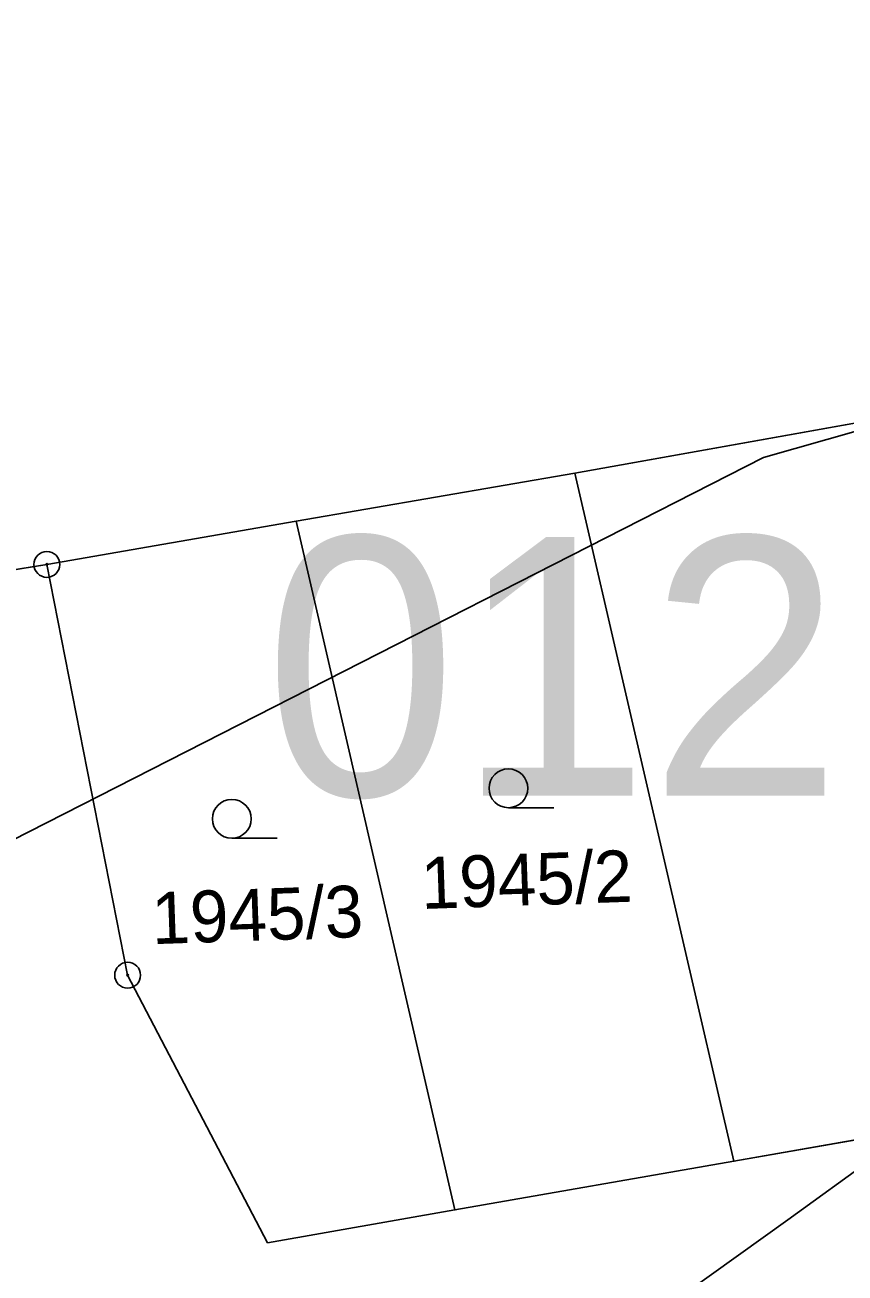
# Model space of a CAD drawing. Extents: x -706130 to -698555, y -971544 to -967260.
# Drawn here: x -703727.92 to -703696.22, y -970430.43 to -970382.21 of the extents above; entities that cross this region are included whole.
import ezdxf

# ---------------------------------------------------------------- set-up
doc = ezdxf.new("R2010")
doc.units = 0
for name, color, linetype in [('Docházková izochrona - VLAK N', 7, 'Continuous'), ('Hranice intravilán', 7, 'Continuous'), ('KN_Hranice_parcel', 7, 'Continuous'), ('KN_Parcelni cisla', 7, 'Continuous'), ('KN_Polygon parcely', 7, 'Continuous'), ('KN_POZEMKY_5_ZAHRADA', 7, 'Continuous'), ('KN_POZEMKY_7_TTP', 7, 'Continuous'), ('KN_Značky bodu BP', 7, 'Continuous'), ('KN_Značky kultur', 7, 'Continuous'), ('Plochy smíšené obytné venkovské S', 7, 'Continuous'), ('Plochy zemědělské všeobecné CELEK S', 7, 'Continuous'), ('Regulační bloky v krajině S', 7, 'Continuous'), ('Regulační bloky zastavěné S', 7, 'Continuous'), ('Regulační bloky_číslo S NEZAPINAT', 7, 'Continuous'), ('VÝŠKOPIS_vrstevnice hlavní', 7, 'Continuous'), ('Zastavene uzemi N', 7, 'Continuous'), ('Zastavene uzemi plochy N', 7, 'Continuous')]:
    doc.layers.add(name, color=color, linetype=linetype)

msp = doc.modelspace()

# ---------------------------------------------------------------- linework, layer by layer
at = {"layer": 'Docházková izochrona - VLAK N'}
msp.add_circle((-704165.451, -969778.767), 800, dxfattribs=at)
at = {"layer": 'Hranice intravilán'}
msp.add_lwpolyline([(-703779.568, -970321.3), (-703745.69, -970325.55), (-703740.94, -970326.57), (-703736.38, -970327.55), (-703708.6, -970335.58), (-703708.6, -970335.58), (-703697.44, -970337.82), (-703702.57, -970361.06), (-703680.99, -970373.62), (-703677.44, -970375.45), (-703667.6, -970380.62), (-703658.2, -970385.54), (-703677.81, -970390.42), (-703676.96, -970394.67), (-703680.68, -970395.2), (-703689.12, -970396.4), (-703695.42, -970397.52), (-703706.66, -970399.52), (-703700.52, -970426.11), (-703671.68, -970421.04), (-703635.34, -970415.7)], dxfattribs=at)
at = {"layer": 'KN_Hranice_parcel'}
for p, q in [((-703717.43, -970401.38), (-703706.66, -970399.52)), ((-703706.66, -970399.52), (-703700.52, -970426.11)), ((-703727.07, -970403.05), (-703717.43, -970401.38)), ((-703717.43, -970401.38), (-703711.3, -970427.99)), ((-703671.68, -970421.04), (-703700.52, -970426.11)), ((-703700.52, -970426.11), (-703711.3, -970427.99))]:
    msp.add_line(p, q, dxfattribs=at)
for points in [[(-703706.66, -970399.52), (-703698.37, -970398.04), (-703695.42, -970397.52)], [(-703727.07, -970403.05), (-703763.94, -970409.03), (-703781.1, -970410.72), (-703819.16, -970415.35), (-703835.12, -970417.7), (-703869.86, -970424.84), (-703938.43, -970444.92), (-703948.54, -970445.65), (-703958.88, -970448.46), (-704021.52, -970457.99)], [(-703711.3, -970427.99), (-703718.54, -970429.26), (-703723.95, -970418.92), (-703727.07, -970403.05)]]:
    msp.add_lwpolyline(points, dxfattribs=at)
at = {"layer": 'KN_Polygon parcely'}
for points in [[(-703781.1, -970410.72), (-703763.94, -970409.03), (-703727.07, -970403.05), (-703717.43, -970401.38), (-703706.66, -970399.52), (-703698.37, -970398.04), (-703695.42, -970397.52), (-703690.3, -970396.61), (-703677.44, -970375.45), (-703680.99, -970373.62), (-703702.57, -970361.06), (-703747.69, -970335.57), (-703751, -970333.7), (-703740.94, -970326.57), (-703745.69, -970325.55), (-703799.81, -970318.76)], [(-703817.03, -970478.47), (-703751.78, -970468.09), (-703719.74, -970461.45), (-703705.99, -970461.1), (-703650.49, -970452.38), (-703601.59, -970446.31), (-703603.73, -970443.09), (-703626.1, -970445.49), (-703634.18, -970419.42), (-703635.34, -970415.7), (-703671.68, -970421.04), (-703700.52, -970426.11), (-703711.3, -970427.99), (-703718.54, -970429.26), (-703723.95, -970418.92), (-703727.07, -970403.05), (-703763.94, -970409.03), (-703781.1, -970410.72)]]:
    msp.add_lwpolyline(points, dxfattribs=at)
for points in [[(-703680.68, -970395.2), (-703679.07, -970403.43), (-703681.53, -970403.9), (-703681.12, -970406.06), (-703693.38, -970408.36), (-703695.42, -970397.52), (-703698.37, -970398.04), (-703706.66, -970399.52), (-703700.52, -970426.11), (-703671.68, -970421.04), (-703674.33, -970407.83), (-703676.96, -970394.67)], [(-703711.3, -970427.99), (-703700.52, -970426.11), (-703706.66, -970399.52), (-703717.43, -970401.38)], [(-703727.07, -970403.05), (-703723.95, -970418.92), (-703718.54, -970429.26), (-703711.3, -970427.99), (-703717.43, -970401.38)]]:
    msp.add_lwpolyline(points, close=True, dxfattribs=at)
at = {"layer": 'KN_POZEMKY_5_ZAHRADA'}
for p, q in [((-703717.43, -970401.38), (-703706.66, -970399.52)), ((-703706.66, -970399.52), (-703700.52, -970426.11)), ((-703727.07, -970403.05), (-703717.43, -970401.38)), ((-703717.43, -970401.38), (-703711.3, -970427.99)), ((-703711.3, -970427.99), (-703717.43, -970401.38)), ((-703723.95, -970418.92), (-703727.07, -970403.05)), ((-703718.54, -970429.26), (-703723.95, -970418.92)), ((-703700.52, -970426.11), (-703711.3, -970427.99)), ((-703711.3, -970427.99), (-703718.54, -970429.26))]:
    msp.add_line(p, q, dxfattribs=at)
at = {"layer": 'KN_POZEMKY_7_TTP'}
for p, q in [((-703698.37, -970398.04), (-703695.42, -970397.52)), ((-703695.42, -970397.52), (-703698.37, -970398.04)), ((-703706.66, -970399.52), (-703698.37, -970398.04)), ((-703698.37, -970398.04), (-703706.66, -970399.52)), ((-703706.66, -970399.52), (-703717.43, -970401.38)), ((-703700.52, -970426.11), (-703706.66, -970399.52)), ((-703717.43, -970401.38), (-703727.07, -970403.05)), ((-703763.94, -970409.03), (-703727.07, -970403.05)), ((-703727.07, -970403.05), (-703763.94, -970409.03)), ((-703727.07, -970403.05), (-703723.95, -970418.92)), ((-703723.95, -970418.92), (-703718.54, -970429.26)), ((-703671.68, -970421.04), (-703700.52, -970426.11)), ((-703700.52, -970426.11), (-703671.68, -970421.04)), ((-703711.3, -970427.99), (-703700.52, -970426.11)), ((-703718.54, -970429.26), (-703711.3, -970427.99))]:
    msp.add_line(p, q, dxfattribs=at)
at = {"layer": 'KN_Značky bodu BP'}
for centre, radius in [((-703727.07, -970403.05), 0.5), ((-703727.07, -970403.05), 0.0303), ((-703723.95, -970418.92), 0.5), ((-703723.95, -970418.92), 0.0303)]:
    msp.add_circle(centre, radius, dxfattribs=at)
at = {"layer": 'KN_Značky kultur'}
for p, q in [((-703709.233, -970412.45), (-703707.483, -970412.45)), ((-703719.923, -970413.63), (-703718.173, -970413.63))]:
    msp.add_line(p, q, dxfattribs=at)
for centre in [(-703709.233, -970411.7), (-703719.923, -970412.88)]:
    msp.add_circle(centre, 0.75, dxfattribs=at)
at = {"layer": 'Plochy smíšené obytné venkovské S'}
for p, q in [((-703695.42, -970397.52), (-703698.37, -970398.04)), ((-703698.37, -970398.04), (-703706.66, -970399.52)), ((-703706.66, -970399.52), (-703717.43, -970401.38)), ((-703717.43, -970401.38), (-703711.3, -970427.99)), ((-703700.52, -970426.11), (-703671.68, -970421.04)), ((-703711.3, -970427.99), (-703700.52, -970426.11))]:
    msp.add_line(p, q, dxfattribs=at)
at = {"layer": 'Plochy zemědělské všeobecné CELEK S'}
for p, q in [((-703698.37, -970398.04), (-703695.42, -970397.52)), ((-703706.66, -970399.52), (-703698.37, -970398.04)), ((-703717.43, -970401.38), (-703706.66, -970399.52)), ((-703711.3, -970427.99), (-703717.43, -970401.38)), ((-703671.68, -970421.04), (-703700.52, -970426.11)), ((-703700.52, -970426.11), (-703711.3, -970427.99))]:
    msp.add_line(p, q, dxfattribs=at)
at = {"layer": 'Regulační bloky v krajině S'}
for p, q in [((-703698.37, -970398.04), (-703695.42, -970397.52)), ((-703706.66, -970399.52), (-703698.37, -970398.04)), ((-703717.43, -970401.38), (-703706.66, -970399.52)), ((-703711.3, -970427.99), (-703717.43, -970401.38)), ((-703671.68, -970421.04), (-703700.52, -970426.11)), ((-703700.52, -970426.11), (-703711.3, -970427.99))]:
    msp.add_line(p, q, dxfattribs=at)
at = {"layer": 'Regulační bloky zastavěné S'}
for p, q in [((-703695.42, -970397.52), (-703698.37, -970398.04)), ((-703698.37, -970398.04), (-703706.66, -970399.52)), ((-703706.66, -970399.52), (-703717.43, -970401.38)), ((-703717.43, -970401.38), (-703711.3, -970427.99)), ((-703700.52, -970426.11), (-703671.68, -970421.04)), ((-703711.3, -970427.99), (-703700.52, -970426.11))]:
    msp.add_line(p, q, dxfattribs=at)
at = {"layer": 'VÝŠKOPIS_vrstevnice hlavní'}
msp.add_lwpolyline([(-703624.194, -970397.641), (-703649.874, -970394.644), (-703667.851, -970393.503), (-703685.827, -970395.072), (-703699.381, -970398.924), (-703743.992, -970421.636), (-703883.286, -970441.389)], dxfattribs=at)
at = {"layer": 'Zastavene uzemi N'}
msp.add_lwpolyline([(-703667.6, -970380.62), (-703658.2, -970385.54), (-703677.81, -970390.42), (-703676.96, -970394.67), (-703680.68, -970395.2), (-703689.12, -970396.4), (-703690.3, -970396.61), (-703695.42, -970397.52), (-703698.37, -970398.04), (-703706.66, -970399.52), (-703717.43, -970401.38), (-703711.3, -970427.99), (-703700.52, -970426.11), (-703671.68, -970421.04), (-703635.34, -970415.7)], dxfattribs=at)
at = {"layer": 'Zastavene uzemi plochy N'}
msp.add_lwpolyline([(-703667.6, -970380.62), (-703658.2, -970385.54), (-703677.81, -970390.42), (-703676.96, -970394.67), (-703680.68, -970395.2), (-703689.12, -970396.4), (-703690.3, -970396.61), (-703695.42, -970397.52), (-703698.37, -970398.04), (-703706.66, -970399.52), (-703717.43, -970401.38), (-703711.3, -970427.99), (-703700.52, -970426.11), (-703671.68, -970421.04), (-703635.34, -970415.7)], dxfattribs=at)

# ---------------------------------------------------------------- texts
at = {"layer": 'KN_Parcelni cisla'}
for s, p in [('1945/2', (-703712.586, -970416.365)), ('1945/3', (-703722.994, -970417.724))]:
    msp.add_text(s, height=2, rotation=2, dxfattribs=at).set_placement(p)
at = {"layer": 'Regulační bloky_číslo S NEZAPINAT'}
msp.add_text('012', height=10, dxfattribs=at).set_placement((-703718.666, -970411.986))

doc.saveas('drawing.dxf')
